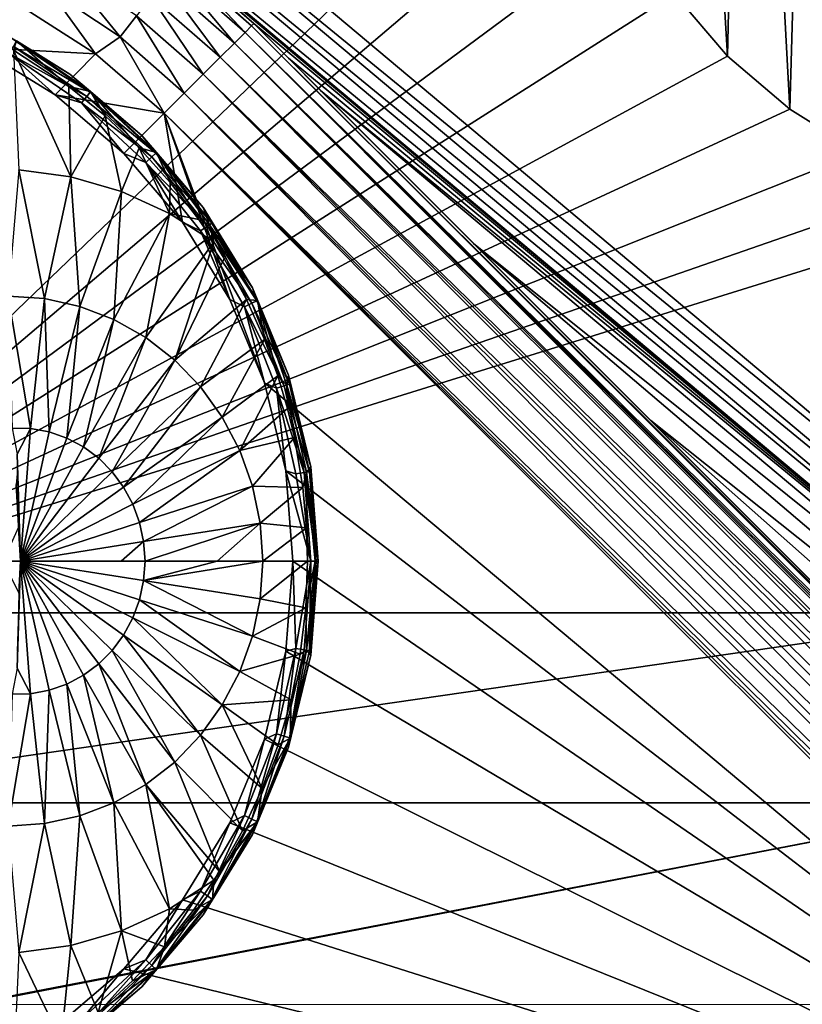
# Model space of a CAD drawing. Header units: metres. Extents: x -205 to 205, y -104 to 104.
# Tile 418 of 656: x -164.59 to -158.42, y 45.55 to 53.32. Entities that reach past the tile are written whole.
import ezdxf

# ---------------------------------------------------------------- set-up
doc = ezdxf.new("R2010")
doc.units = ezdxf.units.M
doc.layers.add('solid_01_2-CONSUMER_EHM_BOX_SW0001', color=7, linetype='CONTINUOUS')

msp = doc.modelspace()

# ---------------------------------------------------------------- linework, layer by layer
at = {"layer": 'solid_01_2-CONSUMER_EHM_BOX_SW0001'}
for points in [[(-200.010849, -74.958488), (-200.010773, 75.041512), (-0.010778, 75.04142)], [(-0.010849, -74.95858), (-200.010849, -74.958488), (-0.010778, 75.04142)], [(-91.959076, 42.820488, 75), (-76.402473, 63.637558, 75), (-185.602478, 63.645401, 75)], [(-92.726151, 42.986298, 75), (-91.959076, 42.820488, 75), (-185.602478, 63.645401, 75)], [(-93.500885, 43.041248, 75), (-92.726151, 42.986298, 75), (-185.602478, 63.645401, 75)], [(-168.500885, 43.051987, 75), (-93.500885, 43.041248, 75), (-185.602478, 63.645401, 75)], [(-158.518967, 52.617996, 67), (-158.871078, 59.179619, 67), (-158.320389, 59.605896, 67)], [(-157.970917, 52.276329, 67), (-158.518967, 52.617996, 67), (-158.320389, 59.605896, 67)], [(-159.008438, 53.038288, 67), (-159.345337, 58.668438, 67), (-158.871078, 59.179619, 67)], [(-158.518967, 52.617996, 67), (-159.008438, 53.038288, 67), (-158.871078, 59.179619, 67)], [(-159.008438, 53.038288, 67), (-159.428665, 53.527828, 67), (-159.345337, 58.668438, 67)], [(-155.373291, 47.716602, 1.571667), (-165.087418, 55.867718, 1.571667), (-165.193848, 55.740875, 1.656628)], [(-148.911377, 55.518421, 1.571667), (-165.087418, 55.867718, 1.571667), (-155.373291, 47.716602, 1.571667)], [(-155.479935, 47.58952, 1.656828), (-165.193848, 55.740875, 1.656628), (-165.288574, 55.627979, 1.771182)], [(-155.479935, 47.58952, 1.656828), (-155.373291, 47.716602, 1.571667), (-165.193848, 55.740875, 1.656628)], [(-155.574646, 47.476654, 1.771438), (-165.288574, 55.627979, 1.771182), (-165.367966, 55.533356, 1.911131)], [(-155.574646, 47.476654, 1.771438), (-155.479935, 47.58952, 1.656828), (-165.288574, 55.627979, 1.771182)], [(-155.654007, 47.382072, 1.911433), (-155.574646, 47.476654, 1.771438), (-165.367966, 55.533356, 1.911131)], [(-163.085739, 53.608364, 1.921761), (-155.654007, 47.382072, 1.911433), (-165.367966, 55.533356, 1.911131)], [(-167.103546, 48.644073, 72), (-167.103073, 55.294075, 72), (-160.186371, 55.293575, 72)], [(-167.103546, 48.644073, 72), (-160.186371, 55.293575, 72), (-160.024582, 54.668652, 72)], [(-167.103546, 48.644073, 72), (-160.024582, 54.668652, 72), (-159.770248, 54.07592, 72)], [(-167.103546, 48.644073, 72), (-159.770248, 54.07592, 72), (-159.428665, 53.527828, 72)], [(-163.404022, 53.862801, 12.5), (-162.746017, 53.2938, 12.5), (-163.085739, 53.608364, 1.921761)], [(-163.404022, 53.862801, 12.5), (-162.763565, 53.276253, 12.721427), (-162.746017, 53.2938, 12.5)], [(-163.342087, 53.784687, 12.721548), (-162.763565, 53.276253, 12.721427), (-163.404022, 53.862801, 12.5)], [(-163.387161, 53.726192, 12.933187), (-162.815765, 53.22406, 12.933075), (-163.342087, 53.784687, 12.721548)], [(-163.342087, 53.784687, 12.721548), (-162.815765, 53.22406, 12.933075), (-162.763565, 53.276253, 12.721427)], [(-164.360199, 53.563995, 13.474983), (-163.801559, 53.188435, 13.474956), (-164.253677, 53.746811, 13.40098)], [(-163.801559, 53.188435, 13.474956), (-163.672409, 53.356022, 13.400926), (-164.253677, 53.746811, 13.40098)], [(-163.459869, 53.631828, 13.123061), (-162.900009, 53.139851, 13.122963), (-163.387161, 53.726192, 12.933187)], [(-163.387161, 53.726192, 12.933187), (-162.900009, 53.139851, 13.122963), (-162.815765, 53.22406, 12.933075)], [(-163.55658, 53.506336, 13.28163), (-163.012039, 53.027855, 13.281551), (-163.459869, 53.631828, 13.123061)], [(-163.459869, 53.631828, 13.123061), (-163.012039, 53.027855, 13.281551), (-162.900009, 53.139851, 13.122963)], [(-164.360199, 53.563995, 13.474983), (-164.607086, 53.447823, 13.5), (-163.995575, 53.056499, 13.5)], [(-164.360199, 53.563995, 13.474983), (-163.995575, 53.056499, 13.5), (-163.801559, 53.188435, 13.474956)], [(-163.085739, 53.608364, 1.921761), (-162.746017, 53.2938, 1.955037), (-155.654007, 47.382072, 1.911433)], [(-162.746017, 53.2938, 12.5), (-162.746017, 53.2938, 1.955037), (-163.085739, 53.608364, 1.921761)], [(-167.103546, 48.644073, 72), (-159.428665, 53.527828, 72), (-159.008438, 53.038288, 72)], [(-163.672409, 53.356022, 13.400926), (-163.146225, 52.893696, 13.400871), (-163.55658, 53.506336, 13.28163)], [(-163.55658, 53.506336, 13.28163), (-163.146225, 52.893696, 13.400871), (-163.012039, 53.027855, 13.281551)], [(-159.428665, 53.527828, 72), (-159.428665, 53.527828, 67), (-159.008438, 53.038288, 67)], [(-159.428665, 53.527828, 72), (-159.008438, 53.038288, 67), (-159.008438, 53.038288, 72)], [(-164.923706, 53.105904, 13.5), (-163.995575, 53.056499, 13.5), (-164.607086, 53.447823, 13.5)], [(-163.801559, 53.188435, 13.474956), (-163.295853, 52.744122, 13.474928), (-163.672409, 53.356022, 13.400926)], [(-163.672409, 53.356022, 13.400926), (-163.295853, 52.744122, 13.474928), (-163.146225, 52.893696, 13.400871)], [(-164.832825, 53.284058, 13.7), (-164.832825, 53.284058, 17.098219), (-164.197296, 52.894608, 17.098219)], [(-164.619202, 53.15683, 17.160311), (-164.197296, 52.894608, 17.098219), (-164.832825, 53.284058, 17.098219)], [(-164.197296, 52.894608, 13.7), (-164.832825, 53.284058, 13.7), (-164.197296, 52.894608, 17.098219)], [(-164.621872, 53.152203, 13.623464), (-164.832825, 53.284058, 13.7), (-164.197296, 52.894608, 13.7)], [(-162.763565, 53.276253, 12.721427), (-162.815765, 53.22406, 12.933075), (-153.419662, 43.938347, 12.692423)], [(-162.763565, 53.276253, 12.721427), (-153.469162, 44.014297, 12.5), (-162.746017, 53.2938, 12.5)], [(-162.763565, 53.276253, 12.721427), (-153.448853, 43.986073, 12.605596), (-153.469162, 44.014297, 12.5)], [(-162.763565, 53.276253, 12.721427), (-153.419662, 43.938347, 12.692423), (-153.448853, 43.986073, 12.605596)], [(-162.746017, 53.2938, 1.955037), (-162.473495, 53.021206, 2.010686), (-155.654007, 47.382072, 1.911433)], [(-153.469162, 44.014297, 12.5), (-162.473495, 53.021206, 2.010686), (-162.746017, 53.2938, 1.955037)], [(-153.469162, 44.014297, 12.5), (-162.746017, 53.2938, 1.955037), (-162.746017, 53.2938, 12.5)], [(-164.619202, 53.15683, 17.160311), (-164.641418, 53.084812, 17.260666), (-164.206329, 52.79784, 17.260666)], [(-164.619202, 53.15683, 17.160311), (-164.033844, 52.75774, 17.160311), (-164.197296, 52.894608, 17.098219)], [(-164.033844, 52.75774, 17.160311), (-164.619202, 53.15683, 17.160311), (-164.206329, 52.79784, 17.260666)], [(-163.801559, 53.188435, 13.474956), (-163.995575, 53.056499, 13.5), (-163.453217, 52.586796, 13.5)], [(-163.801559, 53.188435, 13.474956), (-163.453217, 52.586796, 13.5), (-163.295853, 52.744122, 13.474928)], [(-162.815765, 53.22406, 12.933075), (-162.900009, 53.139851, 13.122963), (-153.4189, 43.809528, 12.95445)], [(-162.815765, 53.22406, 12.933075), (-153.398911, 43.87471, 12.809218), (-153.419662, 43.938347, 12.692423)], [(-162.815765, 53.22406, 12.933075), (-153.402176, 43.841415, 12.879613), (-153.398911, 43.87471, 12.809218)], [(-162.815765, 53.22406, 12.933075), (-153.4189, 43.809528, 12.95445), (-153.402176, 43.841415, 12.879613)], [(-164.923706, 53.105904, 13.5), (-164.314911, 52.732853, 13.5), (-163.995575, 53.056499, 13.5)], [(-164.676056, 53.058342, 13.515164), (-164.314911, 52.732853, 13.5), (-164.923706, 53.105904, 13.5)], [(-164.06424, 52.719624, 13.558523), (-164.676056, 53.058342, 13.515164), (-164.64357, 53.114609, 13.558523)], [(-164.64357, 53.114609, 13.558523), (-164.621872, 53.152203, 13.623464), (-164.03717, 52.753563, 13.623464)], [(-164.06424, 52.719624, 13.558523), (-164.64357, 53.114609, 13.558523), (-164.03717, 52.753563, 13.623464)], [(-164.189011, 52.085094, 17.615362), (-164.206329, 52.79784, 17.260666), (-164.641418, 53.084812, 17.260666)], [(-164.189011, 52.085094, 17.615362), (-164.641418, 53.084812, 17.260666), (-164.599442, 52.141117, 17.744545)], [(-164.03717, 52.753563, 13.623464), (-164.621872, 53.152203, 13.623464), (-164.197296, 52.894608, 13.7)], [(-162.900009, 53.139851, 13.122963), (-163.012039, 53.027855, 13.281551), (-153.504257, 43.743862, 13.120781)], [(-162.900009, 53.139851, 13.122963), (-153.45166, 43.777721, 13.034579), (-153.4189, 43.809528, 12.95445)], [(-162.900009, 53.139851, 13.122963), (-153.504257, 43.743862, 13.120781), (-153.45166, 43.777721, 13.034579)], [(-167.103546, 48.644073, 72), (-159.008438, 53.038288, 72), (-158.518967, 52.617996, 72)], [(-164.676056, 53.058342, 13.515164), (-164.104752, 52.668827, 13.515164), (-164.314911, 52.732853, 13.5)], [(-164.06424, 52.719624, 13.558523), (-164.104752, 52.668827, 13.515164), (-164.676056, 53.058342, 13.515164)], [(-164.314911, 52.732853, 13.5), (-163.453217, 52.586796, 13.5), (-163.995575, 53.056499, 13.5)], [(-163.012039, 53.027855, 13.281551), (-163.146225, 52.893696, 13.400871), (-153.673889, 43.666035, 13.293175)], [(-163.012039, 53.027855, 13.281551), (-153.578781, 43.706711, 13.20919), (-153.504257, 43.743862, 13.120781)], [(-163.012039, 53.027855, 13.281551), (-153.673889, 43.666035, 13.293175), (-153.578781, 43.706711, 13.20919)], [(-162.473495, 53.021206, 2.010686), (-162.219208, 52.766846, 2.071429), (-155.654007, 47.382072, 1.911433)], [(-153.469162, 44.014297, 12.5), (-162.219208, 52.766846, 2.071429), (-162.473495, 53.021206, 2.010686)], [(-159.008438, 53.038288, 72), (-159.008438, 53.038288, 67), (-158.518967, 52.617996, 67)], [(-159.008438, 53.038288, 72), (-158.518967, 52.617996, 67), (-158.518967, 52.617996, 72)], [(-164.197296, 52.894608, 13.7), (-164.197296, 52.894608, 17.098219), (-163.630508, 52.410538, 17.098219)], [(-164.033844, 52.75774, 17.160311), (-163.630508, 52.410538, 17.098219), (-164.197296, 52.894608, 17.098219)], [(-163.630508, 52.410538, 13.7), (-164.197296, 52.894608, 13.7), (-163.630508, 52.410538, 17.098219)], [(-164.03717, 52.753563, 13.623464), (-164.197296, 52.894608, 13.7), (-163.630508, 52.410538, 13.7)], [(-163.146225, 52.893696, 13.400871), (-163.295853, 52.744122, 13.474928), (-153.907471, 43.582077, 13.423147)], [(-163.146225, 52.893696, 13.400871), (-153.785416, 43.623272, 13.366093), (-153.673889, 43.666035, 13.293175)], [(-163.146225, 52.893696, 13.400871), (-153.907471, 43.582077, 13.423147), (-153.785416, 43.623272, 13.366093)], [(-164.033844, 52.75774, 17.160311), (-164.206329, 52.79784, 17.260666), (-163.919739, 52.566849, 17.260666)], [(-164.189011, 52.085094, 17.615362), (-163.919739, 52.566849, 17.260666), (-164.206329, 52.79784, 17.260666)], [(-162.219208, 52.766846, 2.071429), (-155.715103, 47.30925, 2.071429), (-155.654007, 47.382072, 1.911433)], [(-161.012253, 51.559551, 2.341392), (-155.715103, 47.30925, 2.071429), (-162.219208, 52.766846, 2.071429)], [(-153.469162, 44.014297, 12.5), (-161.012253, 51.559551, 2.341392), (-162.219208, 52.766846, 2.071429)], [(-164.314911, 52.732853, 13.5), (-163.771973, 52.269157, 13.5), (-163.453217, 52.586796, 13.5)], [(-164.104752, 52.668827, 13.515164), (-163.771973, 52.269157, 13.5), (-164.314911, 52.732853, 13.5)], [(-163.550247, 52.242706, 13.558523), (-164.104752, 52.668827, 13.515164), (-164.06424, 52.719624, 13.558523)], [(-164.06424, 52.719624, 13.558523), (-164.03717, 52.753563, 13.623464), (-163.518417, 52.272232, 13.623464)], [(-163.550247, 52.242706, 13.558523), (-164.06424, 52.719624, 13.558523), (-163.518417, 52.272232, 13.623464)], [(-163.518417, 52.272232, 13.623464), (-164.03717, 52.753563, 13.623464), (-163.630508, 52.410538, 13.7)], [(-164.033844, 52.75774, 17.160311), (-163.514511, 52.275867, 17.160311), (-163.630508, 52.410538, 17.098219)], [(-164.033844, 52.75774, 17.160311), (-163.919739, 52.566849, 17.260666), (-163.652252, 52.313995, 17.260666)], [(-163.514511, 52.275867, 17.160311), (-164.033844, 52.75774, 17.160311), (-163.652252, 52.313995, 17.260666)], [(-163.295853, 52.744122, 13.474928), (-163.453217, 52.586796, 13.5), (-154.146835, 43.527897, 13.484238)], [(-163.295853, 52.744122, 13.474928), (-154.031036, 43.548481, 13.461928), (-153.907471, 43.582077, 13.423147)], [(-163.295853, 52.744122, 13.474928), (-154.146835, 43.527897, 13.484238), (-154.031036, 43.548481, 13.461928)], [(-167.103546, 48.644073, 72), (-158.518967, 52.617996, 72), (-157.970917, 52.276329, 72)], [(-164.104752, 52.668827, 13.515164), (-163.59787, 52.198513, 13.515164), (-163.771973, 52.269157, 13.5)], [(-163.550247, 52.242706, 13.558523), (-163.59787, 52.198513, 13.515164), (-164.104752, 52.668827, 13.515164)], [(-158.518967, 52.617996, 72), (-158.518967, 52.617996, 67), (-157.970917, 52.276329, 67)], [(-158.518967, 52.617996, 72), (-157.970917, 52.276329, 67), (-157.970917, 52.276329, 72)], [(-163.7901, 51.969437, 17.489803), (-163.919739, 52.566849, 17.260666), (-164.189011, 52.085094, 17.615362)], [(-163.7901, 51.969437, 17.489803), (-163.652252, 52.313995, 17.260666), (-163.919739, 52.566849, 17.260666)], [(-163.771973, 52.269157, 13.5), (-163.308258, 51.726234, 13.5), (-163.453217, 52.586796, 13.5)], [(-162.661957, 50.457802, 13.5), (-154.418976, 43.549969, 13.5), (-163.453217, 52.586796, 13.5)], [(-154.339813, 43.530277, 13.499115), (-163.453217, 52.586796, 13.5), (-154.418976, 43.549969, 13.5)], [(-162.935196, 51.117451, 13.5), (-162.661957, 50.457802, 13.5), (-163.453217, 52.586796, 13.5)], [(-163.308258, 51.726234, 13.5), (-162.935196, 51.117451, 13.5), (-163.453217, 52.586796, 13.5)], [(-154.249832, 43.522209, 13.494987), (-154.146835, 43.527897, 13.484238), (-163.453217, 52.586796, 13.5)], [(-154.339813, 43.530277, 13.499115), (-154.249832, 43.522209, 13.494987), (-163.453217, 52.586796, 13.5)], [(-163.630508, 52.410538, 13.7), (-163.630508, 52.410538, 17.098219), (-163.146439, 51.843761, 17.098219)], [(-163.514511, 52.275867, 17.160311), (-163.146439, 51.843761, 17.098219), (-163.630508, 52.410538, 17.098219)], [(-163.146439, 51.843761, 13.7), (-163.630508, 52.410538, 13.7), (-163.146439, 51.843761, 17.098219)], [(-163.518417, 52.272232, 13.623464), (-163.630508, 52.410538, 13.7), (-163.146439, 51.843761, 13.7)], [(-163.410522, 51.796429, 17.370337), (-163.652252, 52.313995, 17.260666), (-163.7901, 51.969437, 17.489803)], [(-163.514511, 52.275867, 17.160311), (-163.652252, 52.313995, 17.260666), (-163.405472, 52.040783, 17.260666)], [(-163.410522, 51.796429, 17.370337), (-163.405472, 52.040783, 17.260666), (-163.652252, 52.313995, 17.260666)], [(-167.103546, 48.644073, 72), (-157.970917, 52.276329, 72), (-157.37822, 52.021919, 72)], [(-163.59787, 52.198513, 13.515164), (-163.308258, 51.726234, 13.5), (-163.771973, 52.269157, 13.5)], [(-163.113068, 51.694508, 13.558523), (-163.59787, 52.198513, 13.515164), (-163.550247, 52.242706, 13.558523)], [(-163.550247, 52.242706, 13.558523), (-163.518417, 52.272232, 13.623464), (-163.077209, 51.71896, 13.623464)], [(-163.113068, 51.694508, 13.558523), (-163.550247, 52.242706, 13.558523), (-163.077209, 51.71896, 13.623464)], [(-163.077209, 51.71896, 13.623464), (-163.518417, 52.272232, 13.623464), (-163.146439, 51.843761, 13.7)], [(-163.514511, 52.275867, 17.160311), (-163.096542, 51.705776, 17.216368), (-163.146439, 51.843761, 17.098219)], [(-163.514511, 52.275867, 17.160311), (-163.405472, 52.040783, 17.260666), (-163.181107, 51.74913, 17.260666)], [(-163.096542, 51.705776, 17.216368), (-163.514511, 52.275867, 17.160311), (-163.181107, 51.74913, 17.260666)], [(-163.59787, 52.198513, 13.515164), (-163.166748, 51.657906, 13.515164), (-163.308258, 51.726234, 13.5)], [(-163.113068, 51.694508, 13.558523), (-163.166748, 51.657906, 13.515164), (-163.59787, 52.198513, 13.515164)], [(-164.599442, 52.141117, 17.744545), (-164.684097, 51.143471, 18.132406), (-164.398849, 51.123962, 18.042622)], [(-164.189011, 52.085094, 17.615362), (-164.599442, 52.141117, 17.744545), (-164.398849, 51.123962, 18.042622)], [(-164.189011, 52.085094, 17.615362), (-164.398849, 51.123962, 18.042622), (-164.119171, 51.06192, 17.954596)], [(-163.7901, 51.969437, 17.489803), (-164.189011, 52.085094, 17.615362), (-164.119171, 51.06192, 17.954596)], [(-167.103546, 48.644073, 72), (-157.37822, 52.021919, 72), (-156.753326, 51.860031, 72)], [(-163.410522, 51.796429, 17.370337), (-163.181107, 51.74913, 17.260666), (-163.405472, 52.040783, 17.260666)], [(-163.7901, 51.969437, 17.489803), (-164.119171, 51.06192, 17.954596), (-163.850815, 50.958614, 17.870134)], [(-163.410522, 51.796429, 17.370337), (-163.7901, 51.969437, 17.489803), (-163.850815, 50.958614, 17.870134)], [(-156.753555, 48.64333, 72), (-167.103546, 48.644073, 72), (-156.753326, 51.860031, 72)], [(-163.146439, 51.843761, 13.7), (-163.146439, 51.843761, 17.098219), (-162.756989, 51.208241, 17.098219)], [(-163.096542, 51.705776, 17.216368), (-162.756989, 51.208241, 17.098219), (-163.146439, 51.843761, 17.098219)], [(-162.756989, 51.208241, 13.7), (-163.146439, 51.843761, 13.7), (-162.756989, 51.208241, 17.098219)], [(-163.077209, 51.71896, 13.623464), (-163.146439, 51.843761, 13.7), (-162.756989, 51.208241, 13.7)], [(-163.410522, 51.796429, 17.370337), (-163.850815, 50.958614, 17.870134), (-163.599319, 50.816166, 17.790972)], [(-163.410522, 51.796429, 17.370337), (-163.599319, 50.816166, 17.790972), (-163.061096, 51.571159, 17.260666)], [(-163.410522, 51.796429, 17.370337), (-163.061096, 51.571159, 17.260666), (-163.181107, 51.74913, 17.260666)], [(-163.166748, 51.657906, 13.515164), (-162.935196, 51.117451, 13.5), (-163.308258, 51.726234, 13.5)], [(-163.096542, 51.705776, 17.216368), (-163.181107, 51.74913, 17.260666), (-163.061096, 51.571159, 17.260666)], [(-162.762482, 51.087273, 13.558523), (-163.166748, 51.657906, 13.515164), (-163.113068, 51.694508, 13.558523)], [(-163.113068, 51.694508, 13.558523), (-163.077209, 51.71896, 13.623464), (-162.723373, 51.10611, 13.623464)], [(-162.762482, 51.087273, 13.558523), (-163.113068, 51.694508, 13.558523), (-162.723373, 51.10611, 13.623464)], [(-163.096542, 51.705776, 17.216368), (-162.718567, 51.108425, 17.160311), (-162.756989, 51.208241, 17.098219)], [(-163.096542, 51.705776, 17.216368), (-162.979889, 51.439808, 17.260666), (-162.804443, 51.116982, 17.260666)], [(-162.718567, 51.108425, 17.160311), (-163.096542, 51.705776, 17.216368), (-162.804443, 51.116982, 17.260666)], [(-163.096542, 51.705776, 17.216368), (-163.061096, 51.571159, 17.260666), (-162.979889, 51.439808, 17.260666)], [(-162.723373, 51.10611, 13.623464), (-163.077209, 51.71896, 13.623464), (-162.756989, 51.208241, 13.7)], [(-163.166748, 51.657906, 13.515164), (-162.82103, 51.059082, 13.515164), (-162.935196, 51.117451, 13.5)], [(-162.762482, 51.087273, 13.558523), (-162.82103, 51.059082, 13.515164), (-163.166748, 51.657906, 13.515164)], [(-163.369797, 50.637497, 17.718735), (-163.061096, 51.571159, 17.260666), (-163.599319, 50.816166, 17.790972)], [(-163.369797, 50.637497, 17.718735), (-162.979889, 51.439808, 17.260666), (-163.061096, 51.571159, 17.260666)], [(-155.842468, 47.157475, 2.415547), (-155.715103, 47.30925, 2.071429), (-161.012253, 51.559551, 2.341392)], [(-155.842468, 47.157475, 2.415547), (-161.012253, 51.559551, 2.341392), (-159.613571, 50.160465, 2.58052)], [(-153.469162, 44.014297, 12.5), (-159.613571, 50.160465, 2.58052), (-161.012253, 51.559551, 2.341392)], [(-163.369797, 50.637497, 17.718735), (-162.804443, 51.116982, 17.260666), (-162.979889, 51.439808, 17.260666)], [(-164.684097, 51.143471, 18.132406), (-164.652344, 50.101711, 18.341488), (-164.507126, 50.098343, 18.295647)], [(-164.398849, 51.123962, 18.042622), (-164.684097, 51.143471, 18.132406), (-164.507126, 50.098343, 18.295647)], [(-162.756989, 51.208241, 13.7), (-162.756989, 51.208241, 17.098219), (-162.471741, 50.519619, 17.098219)], [(-162.718567, 51.108425, 17.160311), (-162.471741, 50.519619, 17.098219), (-162.756989, 51.208241, 17.098219)], [(-162.471741, 50.519619, 13.7), (-162.756989, 51.208241, 13.7), (-162.471741, 50.519619, 17.098219)], [(-162.723373, 51.10611, 13.623464), (-162.756989, 51.208241, 13.7), (-162.471741, 50.519619, 13.7)], [(-164.398849, 51.123962, 18.042622), (-164.507126, 50.098343, 18.295647), (-164.36203, 50.071526, 18.249973)], [(-164.119171, 51.06192, 17.954596), (-164.398849, 51.123962, 18.042622), (-164.36203, 50.071526, 18.249973)], [(-164.119171, 51.06192, 17.954596), (-164.36203, 50.071526, 18.249973), (-164.222229, 50.022717, 18.205973)], [(-163.850815, 50.958614, 17.870134), (-164.119171, 51.06192, 17.954596), (-164.222229, 50.022717, 18.205973)], [(-163.167007, 50.426281, 17.654903), (-162.804443, 51.116982, 17.260666), (-163.369797, 50.637497, 17.718735)], [(-163.167007, 50.426281, 17.654903), (-162.663116, 50.801716, 17.260666), (-162.804443, 51.116982, 17.260666)], [(-162.82103, 51.059082, 13.515164), (-162.661957, 50.457802, 13.5), (-162.935196, 51.117451, 13.5)], [(-162.506317, 50.43457, 13.558523), (-162.82103, 51.059082, 13.515164), (-162.762482, 51.087273, 13.558523)], [(-162.82103, 51.059082, 13.515164), (-162.568405, 50.415421, 13.515164), (-162.661957, 50.457802, 13.5)], [(-162.506317, 50.43457, 13.558523), (-162.568405, 50.415421, 13.515164), (-162.82103, 51.059082, 13.515164)], [(-162.718567, 51.108425, 17.160311), (-162.804443, 51.116982, 17.260666), (-162.663116, 50.801716, 17.260666)], [(-162.762482, 51.087273, 13.558523), (-162.723373, 51.10611, 13.623464), (-162.464844, 50.447365, 13.623464)], [(-162.506317, 50.43457, 13.558523), (-162.762482, 51.087273, 13.558523), (-162.464844, 50.447365, 13.623464)], [(-162.464844, 50.447365, 13.623464), (-162.723373, 51.10611, 13.623464), (-162.471741, 50.519619, 13.7)], [(-162.718567, 51.108425, 17.160311), (-162.487198, 50.440468, 17.216368), (-162.471741, 50.519619, 17.098219)], [(-162.718567, 51.108425, 17.160311), (-162.663116, 50.801716, 17.260666), (-162.557724, 50.514381, 17.260666)], [(-162.487198, 50.440468, 17.216368), (-162.718567, 51.108425, 17.160311), (-162.557724, 50.514381, 17.260666)], [(-163.850815, 50.958614, 17.870134), (-164.222229, 50.022717, 18.205973), (-164.090744, 49.952972, 18.164591)], [(-163.599319, 50.816166, 17.790972), (-163.850815, 50.958614, 17.870134), (-164.090744, 49.952972, 18.164591)], [(-163.599319, 50.816166, 17.790972), (-164.090744, 49.952972, 18.164591), (-163.970428, 49.863792, 18.126722)], [(-163.369797, 50.637497, 17.718735), (-163.599319, 50.816166, 17.790972), (-163.970428, 49.863792, 18.126722)], [(-162.995071, 50.186848, 17.60079), (-162.663116, 50.801716, 17.260666), (-163.167007, 50.426281, 17.654903)], [(-162.995071, 50.186848, 17.60079), (-162.557724, 50.514381, 17.260666), (-162.663116, 50.801716, 17.260666)], [(-163.369797, 50.637497, 17.718735), (-163.970428, 49.863792, 18.126722), (-163.863876, 49.757103, 18.093184)], [(-163.167007, 50.426281, 17.654903), (-163.369797, 50.637497, 17.718735), (-163.863876, 49.757103, 18.093184)], [(-162.857544, 49.924114, 17.557505), (-162.557724, 50.514381, 17.260666), (-162.995071, 50.186848, 17.60079)], [(-162.857544, 49.924114, 17.557505), (-162.480896, 50.256947, 17.260666), (-162.557724, 50.514381, 17.260666)], [(-162.487198, 50.440468, 17.216368), (-162.557724, 50.514381, 17.260666), (-162.480896, 50.256947, 17.260666)], [(-162.487198, 50.440468, 17.216368), (-162.297745, 49.794853, 17.098219), (-162.471741, 50.519619, 17.098219)], [(-162.471741, 50.519619, 13.7), (-162.471741, 50.519619, 17.098219), (-162.297745, 49.794853, 17.098219)], [(-162.297745, 49.794853, 13.7), (-162.471741, 50.519619, 13.7), (-162.297745, 49.794853, 17.098219)], [(-162.464844, 50.447365, 13.623464), (-162.471741, 50.519619, 13.7), (-162.297745, 49.794853, 13.7)], [(-162.661957, 50.457802, 13.5), (-162.49527, 49.763519, 13.5), (-154.418976, 43.549969, 13.5)], [(-162.568405, 50.415421, 13.515164), (-162.49527, 49.763519, 13.5), (-162.661957, 50.457802, 13.5)], [(-162.350296, 49.750977, 13.558523), (-162.568405, 50.415421, 13.515164), (-162.506317, 50.43457, 13.558523)], [(-162.506317, 50.43457, 13.558523), (-162.464844, 50.447365, 13.623464), (-162.307373, 49.75745, 13.623464)], [(-162.350296, 49.750977, 13.558523), (-162.506317, 50.43457, 13.558523), (-162.307373, 49.75745, 13.623464)], [(-162.487198, 50.440468, 17.216368), (-162.330505, 49.75396, 17.216368), (-162.297745, 49.794853, 17.098219)], [(-162.487198, 50.440468, 17.216368), (-162.480896, 50.256947, 17.260666), (-162.425446, 50.026154, 17.260666)], [(-162.330505, 49.75396, 17.216368), (-162.487198, 50.440468, 17.216368), (-162.425446, 50.026154, 17.260666)], [(-162.307373, 49.75745, 13.623464), (-162.464844, 50.447365, 13.623464), (-162.297745, 49.794853, 13.7)], [(-163.167007, 50.426281, 17.654903), (-163.863876, 49.757103, 18.093184), (-163.773376, 49.635204, 18.064697)], [(-162.995071, 50.186848, 17.60079), (-163.167007, 50.426281, 17.654903), (-163.773376, 49.635204, 18.064697)], [(-162.568405, 50.415421, 13.515164), (-162.414536, 49.741295, 13.515164), (-162.49527, 49.763519, 13.5)], [(-162.350296, 49.750977, 13.558523), (-162.414536, 49.741295, 13.515164), (-162.568405, 50.415421, 13.515164)], [(-162.857544, 49.924114, 17.557505), (-162.425446, 50.026154, 17.260666), (-162.480896, 50.256947, 17.260666)], [(-162.995071, 50.186848, 17.60079), (-163.773376, 49.635204, 18.064697), (-163.700867, 49.500721, 18.04188)], [(-162.857544, 49.924114, 17.557505), (-162.995071, 50.186848, 17.60079), (-163.700867, 49.500721, 18.04188)], [(-156.003235, 46.965874, 2.723954), (-159.613571, 50.160465, 2.58052), (-158.01297, 48.559399, 2.795719)], [(-153.469162, 44.014297, 12.5), (-158.01297, 48.559399, 2.795719), (-159.613571, 50.160465, 2.58052)], [(-156.003235, 46.965874, 2.723954), (-155.842468, 47.157475, 2.415547), (-159.613571, 50.160465, 2.58052)], [(-164.507126, 50.098343, 18.295647), (-164.652344, 50.101711, 18.341488), (-164.614655, 49.896496, 18.35541)], [(-164.507126, 50.098343, 18.295647), (-164.614655, 49.896496, 18.35541), (-164.587448, 49.051769, 18.393747)], [(-164.36203, 50.071526, 18.249973), (-164.507126, 50.098343, 18.295647), (-164.587448, 49.051769, 18.393747)], [(-164.222229, 50.022717, 18.205973), (-164.36203, 50.071526, 18.249973), (-164.587448, 49.051769, 18.393747)], [(-164.090744, 49.952972, 18.164591), (-164.222229, 50.022717, 18.205973), (-164.587448, 49.051769, 18.393747)], [(-162.757248, 49.643475, 17.525936), (-162.425446, 50.026154, 17.260666), (-162.857544, 49.924114, 17.557505)], [(-162.757248, 49.643475, 17.525936), (-162.358841, 49.632324, 17.260666), (-162.425446, 50.026154, 17.260666)], [(-162.330505, 49.75396, 17.216368), (-162.425446, 50.026154, 17.260666), (-162.358841, 49.632324, 17.260666)], [(-164.611633, 49.766094, 18.367846), (-164.587448, 49.051769, 18.393747), (-164.614655, 49.896496, 18.35541)], [(-163.970428, 49.863792, 18.126722), (-164.090744, 49.952972, 18.164591), (-164.587448, 49.051769, 18.393747)], [(-162.857544, 49.924114, 17.557505), (-163.700867, 49.500721, 18.04188), (-163.647934, 49.35656, 18.025219)], [(-162.757248, 49.643475, 17.525936), (-162.857544, 49.924114, 17.557505), (-163.647934, 49.35656, 18.025219)], [(-163.863876, 49.757103, 18.093184), (-163.970428, 49.863792, 18.126722), (-164.587448, 49.051769, 18.393747)], [(-164.621368, 49.657043, 18.380333), (-164.587448, 49.051769, 18.393747), (-164.611633, 49.766094, 18.367846)], [(-163.773376, 49.635204, 18.064697), (-163.863876, 49.757103, 18.093184), (-164.587448, 49.051769, 18.393747)], [(-162.49527, 49.763519, 13.5), (-162.439255, 49.051765, 13.5), (-154.418976, 43.549969, 13.5)], [(-162.297897, 49.051765, 13.558523), (-162.439255, 49.051765, 13.5), (-162.49527, 49.763519, 13.5)], [(-162.414536, 49.741295, 13.515164), (-162.297897, 49.051765, 13.558523), (-162.49527, 49.763519, 13.5)], [(-162.350296, 49.750977, 13.558523), (-162.297897, 49.051765, 13.558523), (-162.414536, 49.741295, 13.515164)], [(-162.330505, 49.75396, 17.216368), (-162.358841, 49.632324, 17.260666), (-162.329926, 49.313282, 17.260666)], [(-162.350296, 49.750977, 13.558523), (-162.307373, 49.75745, 13.623464), (-162.254486, 49.051765, 13.623464)], [(-162.350296, 49.750977, 13.558523), (-162.254486, 49.051765, 13.623464), (-162.297897, 49.051765, 13.558523)], [(-162.330505, 49.75396, 17.216368), (-162.239258, 49.051765, 17.098219), (-162.297745, 49.794853, 17.098219)], [(-162.261307, 49.051765, 17.189507), (-162.239258, 49.051765, 17.098219), (-162.330505, 49.75396, 17.216368)], [(-162.330505, 49.75396, 17.216368), (-162.329926, 49.313282, 17.260666), (-162.322586, 49.051765, 17.260666)], [(-162.261307, 49.051765, 17.189507), (-162.330505, 49.75396, 17.216368), (-162.322586, 49.051765, 17.260666)], [(-162.307373, 49.75745, 13.623464), (-162.297745, 49.794853, 13.7), (-162.239258, 49.051765, 13.7)], [(-162.307373, 49.75745, 13.623464), (-162.239258, 49.051765, 13.7), (-162.254486, 49.051765, 13.623464)], [(-162.297745, 49.794853, 13.7), (-162.297745, 49.794853, 17.098219), (-162.239258, 49.051765, 17.098219)], [(-162.239258, 49.051765, 13.7), (-162.297745, 49.794853, 13.7), (-162.239258, 49.051765, 17.098219)], [(-164.621368, 49.657043, 18.380333), (-164.602249, 49.31863, 18.393724), (-164.587448, 49.051769, 18.393747)], [(-163.700867, 49.500721, 18.04188), (-163.773376, 49.635204, 18.064697), (-164.587448, 49.051769, 18.393747)], [(-162.757248, 49.643475, 17.525936), (-163.647934, 49.35656, 18.025219), (-163.615723, 49.205826, 18.015076)], [(-162.696228, 49.350689, 17.506731), (-162.757248, 49.643475, 17.525936), (-163.615723, 49.205826, 18.015076)], [(-162.696228, 49.350689, 17.506731), (-162.358841, 49.632324, 17.260666), (-162.757248, 49.643475, 17.525936)], [(-162.696228, 49.350689, 17.506731), (-162.329926, 49.313282, 17.260666), (-162.358841, 49.632324, 17.260666)], [(-163.647934, 49.35656, 18.025219), (-163.700867, 49.500721, 18.04188), (-164.587448, 49.051769, 18.393747)], [(-163.615723, 49.205826, 18.015076), (-163.647934, 49.35656, 18.025219), (-164.587448, 49.051769, 18.393747)], [(-162.696228, 49.350689, 17.506731), (-163.615723, 49.205826, 18.015076), (-163.604889, 49.051765, 18.011671)], [(-162.696228, 49.350689, 17.506731), (-163.604889, 49.051765, 18.011671), (-163.036011, 49.051765, 17.717789)], [(-162.696228, 49.350689, 17.506731), (-163.036011, 49.051765, 17.717789), (-162.675766, 49.051765, 17.500288)], [(-162.696228, 49.350689, 17.506731), (-162.675766, 49.051765, 17.500288), (-162.329926, 49.313282, 17.260666)], [(-164.602249, 49.31863, 18.393724), (-164.724655, 49.051769, 18.426504), (-164.587448, 49.051769, 18.393747)], [(-162.675766, 49.051765, 17.500288), (-162.322586, 49.051765, 17.260666), (-162.329926, 49.313282, 17.260666)], [(-163.615723, 49.205826, 18.015076), (-164.587448, 49.051769, 18.393747), (-163.793808, 49.051765, 18.096907)], [(-163.615723, 49.205826, 18.015076), (-163.793808, 49.051765, 18.096907), (-163.604889, 49.051765, 18.011671)], [(-164.724655, 49.051769, 18.426504), (-164.600891, 48.798649, 18.39377), (-164.587448, 49.051769, 18.393747)], [(-164.587448, 49.051769, 18.393747), (-164.614655, 48.207096, 18.355415), (-164.507126, 48.005196, 18.295647)], [(-164.587448, 49.051769, 18.393747), (-164.611649, 48.337582, 18.367859), (-164.614655, 48.207096, 18.355415)], [(-164.587448, 49.051769, 18.393747), (-164.600891, 48.798649, 18.39377), (-164.611649, 48.337582, 18.367859)], [(-164.587448, 49.051769, 18.393747), (-164.507126, 48.005196, 18.295647), (-164.362015, 48.032013, 18.249973)], [(-164.587448, 49.051769, 18.393747), (-164.362015, 48.032013, 18.249973), (-164.222229, 48.080818, 18.205973)], [(-164.587448, 49.051769, 18.393747), (-164.222229, 48.080818, 18.205973), (-164.090744, 48.150566, 18.164591)], [(-164.587448, 49.051769, 18.393747), (-164.090744, 48.150566, 18.164591), (-163.970428, 48.239742, 18.126722)], [(-164.587448, 49.051769, 18.393747), (-163.970428, 48.239742, 18.126722), (-163.863876, 48.346432, 18.093184)], [(-164.587448, 49.051769, 18.393747), (-163.863876, 48.346432, 18.093184), (-163.773376, 48.468334, 18.064697)], [(-164.587448, 49.051769, 18.393747), (-163.773376, 48.468334, 18.064697), (-163.700867, 48.602814, 18.04188)], [(-164.587448, 49.051769, 18.393747), (-163.700867, 48.602814, 18.04188), (-163.647934, 48.746975, 18.025219)], [(-164.587448, 49.051769, 18.393747), (-163.647934, 48.746975, 18.025219), (-163.615723, 48.897709, 18.015076)], [(-164.587448, 49.051769, 18.393747), (-163.615723, 48.897709, 18.015076), (-163.604889, 49.051765, 18.011671)], [(-163.793808, 49.051765, 18.096907), (-164.587448, 49.051769, 18.393747), (-163.604889, 49.051765, 18.011671)], [(-163.036011, 49.051765, 17.717789), (-163.604889, 49.051765, 18.011671), (-163.615723, 48.897709, 18.015076)], [(-162.675766, 49.051765, 17.500288), (-163.036011, 49.051765, 17.717789), (-163.615723, 48.897709, 18.015076)], [(-162.696243, 48.752846, 17.506737), (-162.675766, 49.051765, 17.500288), (-163.615723, 48.897709, 18.015076)], [(-162.696243, 48.752846, 17.506737), (-162.337112, 48.683853, 17.260666), (-162.322586, 49.051765, 17.260666)], [(-162.696243, 48.752846, 17.506737), (-162.322586, 49.051765, 17.260666), (-162.675766, 49.051765, 17.500288)], [(-162.439255, 49.051765, 13.5), (-162.495224, 48.34037, 13.5), (-154.418976, 43.549969, 13.5)], [(-162.414536, 48.36224, 13.515164), (-162.495224, 48.34037, 13.5), (-162.439255, 49.051765, 13.5)], [(-162.297897, 49.051765, 13.558523), (-162.414536, 48.36224, 13.515164), (-162.439255, 49.051765, 13.5)], [(-162.350296, 48.352554, 13.558523), (-162.414536, 48.36224, 13.515164), (-162.297897, 49.051765, 13.558523)], [(-162.350296, 48.352554, 13.558523), (-162.297897, 49.051765, 13.558523), (-162.307373, 48.346085, 13.623464)], [(-162.337112, 48.683853, 17.260666), (-162.261307, 49.051765, 17.189507), (-162.322586, 49.051765, 17.260666)], [(-162.330505, 48.349571, 17.216368), (-162.261307, 49.051765, 17.189507), (-162.337112, 48.683853, 17.260666)], [(-162.297745, 48.308704, 17.098219), (-162.239258, 49.051765, 17.098219), (-162.330505, 48.349571, 17.216368)], [(-162.330505, 48.349571, 17.216368), (-162.239258, 49.051765, 17.098219), (-162.261307, 49.051765, 17.189507)], [(-162.307373, 48.346085, 13.623464), (-162.254486, 49.051765, 13.623464), (-162.297745, 48.308704, 13.7)], [(-162.297897, 49.051765, 13.558523), (-162.254486, 49.051765, 13.623464), (-162.307373, 48.346085, 13.623464)], [(-162.297745, 48.308704, 17.098219), (-162.239258, 49.051765, 13.7), (-162.239258, 49.051765, 17.098219)], [(-162.297745, 48.308704, 13.7), (-162.239258, 49.051765, 13.7), (-162.297745, 48.308704, 17.098219)], [(-162.254486, 49.051765, 13.623464), (-162.239258, 49.051765, 13.7), (-162.297745, 48.308704, 13.7)], [(-162.757263, 48.46006, 17.52594), (-163.615723, 48.897709, 18.015076), (-163.647934, 48.746975, 18.025219)], [(-162.757263, 48.46006, 17.52594), (-162.696243, 48.752846, 17.506737), (-163.615723, 48.897709, 18.015076)], [(-162.857559, 48.179424, 17.557508), (-163.647934, 48.746975, 18.025219), (-163.700867, 48.602814, 18.04188)], [(-162.857559, 48.179424, 17.557508), (-162.757263, 48.46006, 17.52594), (-163.647934, 48.746975, 18.025219)], [(-162.757263, 48.46006, 17.52594), (-162.337112, 48.683853, 17.260666), (-162.696243, 48.752846, 17.506737)], [(-162.757263, 48.46006, 17.52594), (-162.3806, 48.318218, 17.260666), (-162.337112, 48.683853, 17.260666)], [(-162.330505, 48.349571, 17.216368), (-162.337112, 48.683853, 17.260666), (-162.3806, 48.318218, 17.260666)], [(-167.103653, 47.144073, 69.5), (-167.103546, 48.644073, 69.5), (-156.753555, 48.64333, 69.5)], [(-156.753662, 47.14333, 69.5), (-167.103653, 47.144073, 69.5), (-156.753555, 48.64333, 69.5)], [(-167.103546, 48.644073, 69.5), (-167.103546, 48.644073, 72), (-156.753555, 48.64333, 72)], [(-156.753555, 48.64333, 69.5), (-167.103546, 48.644073, 69.5), (-156.753555, 48.64333, 72)], [(-162.995087, 47.916691, 17.600794), (-163.700867, 48.602814, 18.04188), (-163.773376, 48.468334, 18.064697)], [(-162.995087, 47.916691, 17.600794), (-162.857559, 48.179424, 17.557508), (-163.700867, 48.602814, 18.04188)], [(-163.167007, 47.677258, 17.654907), (-163.773376, 48.468334, 18.064697), (-163.863876, 48.346432, 18.093184)], [(-163.167007, 47.677258, 17.654907), (-162.995087, 47.916691, 17.600794), (-163.773376, 48.468334, 18.064697)], [(-162.857559, 48.179424, 17.557508), (-162.3806, 48.318218, 17.260666), (-162.757263, 48.46006, 17.52594)], [(-163.369812, 47.466042, 17.718737), (-163.863876, 48.346432, 18.093184), (-163.970428, 48.239742, 18.126722)], [(-163.369812, 47.466042, 17.718737), (-163.167007, 47.677258, 17.654907), (-163.863876, 48.346432, 18.093184)], [(-162.495224, 48.34037, 13.5), (-162.661835, 47.646103, 13.5), (-154.418976, 43.549969, 13.5)], [(-162.568405, 47.688114, 13.515164), (-162.661835, 47.646103, 13.5), (-162.495224, 48.34037, 13.5)], [(-162.414536, 48.36224, 13.515164), (-162.568405, 47.688114, 13.515164), (-162.495224, 48.34037, 13.5)], [(-162.506317, 47.668961, 13.558523), (-162.568405, 47.688114, 13.515164), (-162.414536, 48.36224, 13.515164)], [(-162.506317, 47.668961, 13.558523), (-162.414536, 48.36224, 13.515164), (-162.350296, 48.352554, 13.558523)], [(-162.506317, 47.668961, 13.558523), (-162.350296, 48.352554, 13.558523), (-162.464844, 47.656166, 13.623464)], [(-162.350296, 48.352554, 13.558523), (-162.307373, 48.346085, 13.623464), (-162.464844, 47.656166, 13.623464)], [(-162.464844, 47.656166, 13.623464), (-162.307373, 48.346085, 13.623464), (-162.297745, 48.308704, 13.7)], [(-162.297745, 48.308704, 17.098219), (-162.330505, 48.349571, 17.216368), (-162.459732, 47.654591, 17.160311)], [(-162.459732, 47.654591, 17.160311), (-162.330505, 48.349571, 17.216368), (-162.45285, 47.956886, 17.260666)], [(-162.330505, 48.349571, 17.216368), (-162.3806, 48.318218, 17.260666), (-162.45285, 47.956886, 17.260666)], [(-162.857559, 48.179424, 17.557508), (-162.45285, 47.956886, 17.260666), (-162.3806, 48.318218, 17.260666)], [(-162.471741, 47.583939, 17.098219), (-162.297745, 48.308704, 17.098219), (-162.459732, 47.654591, 17.160311)], [(-162.297745, 48.308704, 13.7), (-162.297745, 48.308704, 17.098219), (-162.471741, 47.583939, 17.098219)], [(-162.471741, 47.583939, 13.7), (-162.297745, 48.308704, 13.7), (-162.471741, 47.583939, 17.098219)], [(-162.464844, 47.656166, 13.623464), (-162.297745, 48.308704, 13.7), (-162.471741, 47.583939, 13.7)], [(-164.614655, 48.207096, 18.355415), (-164.652344, 48.00182, 18.341488), (-164.507126, 48.005196, 18.295647)], [(-163.599319, 47.287376, 17.790976), (-163.970428, 48.239742, 18.126722), (-164.090744, 48.150566, 18.164591)], [(-163.599319, 47.287376, 17.790976), (-163.369812, 47.466042, 17.718737), (-163.970428, 48.239742, 18.126722)], [(-163.85083, 47.144928, 17.870136), (-164.090744, 48.150566, 18.164591), (-164.222229, 48.080818, 18.205973)], [(-163.85083, 47.144928, 17.870136), (-163.599319, 47.287376, 17.790976), (-164.090744, 48.150566, 18.164591)], [(-162.995087, 47.916691, 17.600794), (-162.45285, 47.956886, 17.260666), (-162.857559, 48.179424, 17.557508)], [(-164.398849, 46.97958, 18.042622), (-164.362015, 48.032013, 18.249973), (-164.507126, 48.005196, 18.295647)], [(-164.398849, 46.97958, 18.042622), (-164.119171, 47.041622, 17.954597), (-164.362015, 48.032013, 18.249973)], [(-164.119171, 47.041622, 17.954597), (-164.222229, 48.080818, 18.205973), (-164.362015, 48.032013, 18.249973)], [(-164.119171, 47.041622, 17.954597), (-163.85083, 47.144928, 17.870136), (-164.222229, 48.080818, 18.205973)], [(-164.684097, 46.960072, 18.132406), (-164.507126, 48.005196, 18.295647), (-164.652344, 48.00182, 18.341488)], [(-164.684097, 46.960072, 18.132406), (-164.398849, 46.97958, 18.042622), (-164.507126, 48.005196, 18.295647)], [(-162.995087, 47.916691, 17.600794), (-162.553375, 47.60239, 17.260666), (-162.45285, 47.956886, 17.260666)], [(-162.459732, 47.654591, 17.160311), (-162.45285, 47.956886, 17.260666), (-162.553375, 47.60239, 17.260666)], [(-163.167007, 47.677258, 17.654907), (-162.681549, 47.256931, 17.260666), (-162.995087, 47.916691, 17.600794)], [(-162.995087, 47.916691, 17.600794), (-162.681549, 47.256931, 17.260666), (-162.553375, 47.60239, 17.260666)], [(-163.369812, 47.466042, 17.718737), (-162.836594, 46.922657, 17.260666), (-163.167007, 47.677258, 17.654907)], [(-163.167007, 47.677258, 17.654907), (-162.836594, 46.922657, 17.260666), (-162.681549, 47.256931, 17.260666)], [(-162.661835, 47.646103, 13.5), (-162.935013, 46.986431, 13.5), (-154.418976, 43.549969, 13.5)], [(-162.82103, 47.044449, 13.515164), (-162.935013, 46.986431, 13.5), (-162.661835, 47.646103, 13.5)], [(-162.568405, 47.688114, 13.515164), (-162.82103, 47.044449, 13.515164), (-162.661835, 47.646103, 13.5)], [(-162.762482, 47.016258, 13.558523), (-162.82103, 47.044449, 13.515164), (-162.568405, 47.688114, 13.515164)], [(-162.762482, 47.016258, 13.558523), (-162.568405, 47.688114, 13.515164), (-162.506317, 47.668961, 13.558523)], [(-162.762482, 47.016258, 13.558523), (-162.506317, 47.668961, 13.558523), (-162.723373, 46.997425, 13.623464)], [(-162.506317, 47.668961, 13.558523), (-162.464844, 47.656166, 13.623464), (-162.723373, 46.997425, 13.623464)], [(-162.723373, 46.997425, 13.623464), (-162.464844, 47.656166, 13.623464), (-162.471741, 47.583939, 13.7)], [(-162.471741, 47.583939, 17.098219), (-162.459732, 47.654591, 17.160311), (-162.718567, 46.995106, 17.160311)], [(-162.718567, 46.995106, 17.160311), (-162.459732, 47.654591, 17.160311), (-162.681549, 47.256931, 17.260666)], [(-162.459732, 47.654591, 17.160311), (-162.553375, 47.60239, 17.260666), (-162.681549, 47.256931, 17.260666)], [(-162.756973, 46.895317, 17.098219), (-162.471741, 47.583939, 17.098219), (-162.718567, 46.995106, 17.160311)], [(-162.471741, 47.583939, 13.7), (-162.471741, 47.583939, 17.098219), (-162.756973, 46.895317, 17.098219)], [(-162.756973, 46.895317, 13.7), (-162.471741, 47.583939, 13.7), (-162.756973, 46.895317, 17.098219)], [(-162.723373, 46.997425, 13.623464), (-162.471741, 47.583939, 13.7), (-162.756973, 46.895317, 13.7)], [(-163.599319, 47.287376, 17.790976), (-163.017517, 46.601665, 17.260666), (-163.369812, 47.466042, 17.718737)], [(-163.369812, 47.466042, 17.718737), (-163.017517, 46.601665, 17.260666), (-162.836594, 46.922657, 17.260666)], [(-163.411835, 46.306393, 17.370752), (-163.599319, 47.287376, 17.790976), (-163.85083, 47.144928, 17.870136)], [(-163.599319, 47.287376, 17.790976), (-163.061142, 46.532322, 17.260666), (-163.017517, 46.601665, 17.260666)], [(-163.411835, 46.306393, 17.370752), (-163.061142, 46.532322, 17.260666), (-163.599319, 47.287376, 17.790976)], [(-162.718567, 46.995106, 17.160311), (-162.681549, 47.256931, 17.260666), (-162.836594, 46.922657, 17.260666)], [(-167.103653, 47.144073, 63.099998), (-156.753662, 47.14333, 63.099998), (-165.111298, 45.532738, 63.099998)], [(-156.753662, 47.14333, 69.5), (-156.753662, 47.14333, 63.099998), (-167.103653, 47.144073, 63.099998)], [(-156.753662, 47.14333, 69.5), (-167.103653, 47.144073, 63.099998), (-167.103653, 47.144073, 69.5)], [(-156.753662, 47.14333, 63.099998), (-164.978683, 45.551479, 63.099998), (-165.111298, 45.532738, 63.099998)], [(-156.753662, 47.14333, 63.099998), (-157.022369, 45.550343, 63.099998), (-164.978683, 45.551479, 63.099998)], [(-163.791321, 46.133652, 17.490191), (-163.85083, 47.144928, 17.870136), (-164.119171, 47.041622, 17.954597)], [(-163.791321, 46.133652, 17.490191), (-163.411835, 46.306393, 17.370752), (-163.85083, 47.144928, 17.870136)], [(-164.190109, 46.018219, 17.615707), (-164.119171, 47.041622, 17.954597), (-164.398849, 46.97958, 18.042622)], [(-164.190109, 46.018219, 17.615707), (-163.791321, 46.133652, 17.490191), (-164.119171, 47.041622, 17.954597)], [(-162.82103, 47.044449, 13.515164), (-163.166763, 46.445629, 13.515164), (-162.935013, 46.986431, 13.5)], [(-163.113068, 46.409027, 13.558523), (-163.166763, 46.445629, 13.515164), (-162.82103, 47.044449, 13.515164)], [(-163.113068, 46.409027, 13.558523), (-162.82103, 47.044449, 13.515164), (-162.762482, 47.016258, 13.558523)], [(-163.113068, 46.409027, 13.558523), (-162.762482, 47.016258, 13.558523), (-163.077209, 46.384571, 13.623464)], [(-162.762482, 47.016258, 13.558523), (-162.723373, 46.997425, 13.623464), (-163.077209, 46.384571, 13.623464)], [(-164.600372, 45.962368, 17.744835), (-164.398849, 46.97958, 18.042622), (-164.684097, 46.960072, 18.132406)], [(-164.600372, 45.962368, 17.744835), (-164.190109, 46.018219, 17.615707), (-164.398849, 46.97958, 18.042622)], [(-162.935013, 46.986431, 13.5), (-163.308044, 46.377617, 13.5), (-154.418976, 43.549969, 13.5)], [(-163.166763, 46.445629, 13.515164), (-163.308044, 46.377617, 13.5), (-162.935013, 46.986431, 13.5)], [(-163.077209, 46.384571, 13.623464), (-162.723373, 46.997425, 13.623464), (-162.756973, 46.895317, 13.7)], [(-162.756973, 46.895317, 17.098219), (-162.718567, 46.995106, 17.160311), (-163.0728, 46.381565, 17.160311)], [(-163.0728, 46.381565, 17.160311), (-162.718567, 46.995106, 17.160311), (-163.061142, 46.532322, 17.260666)], [(-162.718567, 46.995106, 17.160311), (-163.017517, 46.601665, 17.260666), (-163.061142, 46.532322, 17.260666)], [(-162.718567, 46.995106, 17.160311), (-162.836594, 46.922657, 17.260666), (-163.017517, 46.601665, 17.260666)], [(-163.146423, 46.259792, 17.098219), (-162.756973, 46.895317, 17.098219), (-163.0728, 46.381565, 17.160311)], [(-162.756973, 46.895317, 13.7), (-162.756973, 46.895317, 17.098219), (-163.146423, 46.259792, 17.098219)], [(-163.146423, 46.259792, 13.7), (-162.756973, 46.895317, 13.7), (-163.146423, 46.259792, 17.098219)], [(-163.077209, 46.384571, 13.623464), (-162.756973, 46.895317, 13.7), (-163.146423, 46.259792, 13.7)], [(-163.411835, 46.306393, 17.370752), (-163.223175, 46.295979, 17.260666), (-163.061142, 46.532322, 17.260666)], [(-163.0728, 46.381565, 17.160311), (-163.061142, 46.532322, 17.260666), (-163.223175, 46.295979, 17.260666)], [(-163.166763, 46.445629, 13.515164), (-163.59787, 45.905022, 13.515164), (-163.308044, 46.377617, 13.5)], [(-163.550247, 45.860828, 13.558523), (-163.59787, 45.905022, 13.515164), (-163.166763, 46.445629, 13.515164)], [(-163.550247, 45.860828, 13.558523), (-163.166763, 46.445629, 13.515164), (-163.113068, 46.409027, 13.558523)], [(-163.550247, 45.860828, 13.558523), (-163.113068, 46.409027, 13.558523), (-163.518433, 45.831303, 13.623464)], [(-163.113068, 46.409027, 13.558523), (-163.077209, 46.384571, 13.623464), (-163.518433, 45.831303, 13.623464)], [(-163.308044, 46.377617, 13.5), (-163.771698, 45.834652, 13.5), (-154.418976, 43.549969, 13.5)], [(-163.59787, 45.905022, 13.515164), (-163.771698, 45.834652, 13.5), (-163.308044, 46.377617, 13.5)], [(-163.518433, 45.831303, 13.623464), (-163.077209, 46.384571, 13.623464), (-163.146423, 46.259792, 13.7)], [(-163.146423, 46.259792, 17.098219), (-163.0728, 46.381565, 17.160311), (-163.514511, 45.827667, 17.160311)], [(-163.514511, 45.827667, 17.160311), (-163.0728, 46.381565, 17.160311), (-163.452271, 46.007511, 17.260666)], [(-163.0728, 46.381565, 17.160311), (-163.223175, 46.295979, 17.260666), (-163.452271, 46.007511, 17.260666)], [(-163.791321, 46.133652, 17.490191), (-163.452271, 46.007511, 17.260666), (-163.411835, 46.306393, 17.370752)], [(-163.630493, 45.693016, 17.098219), (-163.146423, 46.259792, 17.098219), (-163.514511, 45.827667, 17.160311)], [(-163.146423, 46.259792, 13.7), (-163.146423, 46.259792, 17.098219), (-163.630493, 45.693016, 17.098219)], [(-163.630493, 45.693016, 13.7), (-163.146423, 46.259792, 13.7), (-163.630493, 45.693016, 17.098219)], [(-163.518433, 45.831303, 13.623464), (-163.146423, 46.259792, 13.7), (-163.630493, 45.693016, 13.7)], [(-163.411835, 46.306393, 17.370752), (-163.452271, 46.007511, 17.260666), (-163.223175, 46.295979, 17.260666)], [(-164.190109, 46.018219, 17.615707), (-163.974945, 45.489227, 17.260666), (-163.791321, 46.133652, 17.490191)], [(-163.791321, 46.133652, 17.490191), (-163.974945, 45.489227, 17.260666), (-163.703384, 45.738041, 17.260666)], [(-163.791321, 46.133652, 17.490191), (-163.703384, 45.738041, 17.260666), (-163.452271, 46.007511, 17.260666)], [(-164.600372, 45.962368, 17.744835), (-164.265289, 45.262604, 17.260666), (-164.190109, 46.018219, 17.615707)], [(-164.190109, 46.018219, 17.615707), (-164.265289, 45.262604, 17.260666), (-163.974945, 45.489227, 17.260666)], [(-163.514511, 45.827667, 17.160311), (-163.452271, 46.007511, 17.260666), (-163.703384, 45.738041, 17.260666)], [(-164.600372, 45.962368, 17.744835), (-164.641357, 45.018764, 17.260666), (-164.265289, 45.262604, 17.260666)], [(-163.59787, 45.905022, 13.515164), (-164.104752, 45.434708, 13.515164), (-163.771698, 45.834652, 13.5)], [(-164.06424, 45.383911, 13.558523), (-164.104752, 45.434708, 13.515164), (-163.59787, 45.905022, 13.515164)], [(-164.06424, 45.383911, 13.558523), (-163.59787, 45.905022, 13.515164), (-163.550247, 45.860828, 13.558523)], [(-164.06424, 45.383911, 13.558523), (-163.550247, 45.860828, 13.558523), (-164.03717, 45.349972, 13.623464)], [(-163.550247, 45.860828, 13.558523), (-163.518433, 45.831303, 13.623464), (-164.03717, 45.349972, 13.623464)], [(-163.771698, 45.834652, 13.5), (-164.314606, 45.370911, 13.5), (-154.418976, 43.549969, 13.5)], [(-164.104752, 45.434708, 13.515164), (-164.314606, 45.370911, 13.5), (-163.771698, 45.834652, 13.5)], [(-164.03717, 45.349972, 13.623464), (-163.518433, 45.831303, 13.623464), (-163.630493, 45.693016, 13.7)], [(-163.630493, 45.693016, 17.098219), (-163.514511, 45.827667, 17.160311), (-164.033844, 45.345795, 17.160311)], [(-164.033844, 45.345795, 17.160311), (-163.514511, 45.827667, 17.160311), (-163.974945, 45.489227, 17.260666)], [(-163.514511, 45.827667, 17.160311), (-163.703384, 45.738041, 17.260666), (-163.974945, 45.489227, 17.260666)], [(-164.197281, 45.208942, 17.098219), (-163.630493, 45.693016, 17.098219), (-164.033844, 45.345795, 17.160311)], [(-163.630493, 45.693016, 13.7), (-163.630493, 45.693016, 17.098219), (-164.197281, 45.208942, 17.098219)], [(-164.197281, 45.208942, 13.7), (-163.630493, 45.693016, 13.7), (-164.197281, 45.208942, 17.098219)], [(-164.03717, 45.349972, 13.623464), (-163.630493, 45.693016, 13.7), (-164.197281, 45.208942, 13.7)]]:
    msp.add_3dface(points, dxfattribs=at)

doc.saveas('drawing.dxf')
